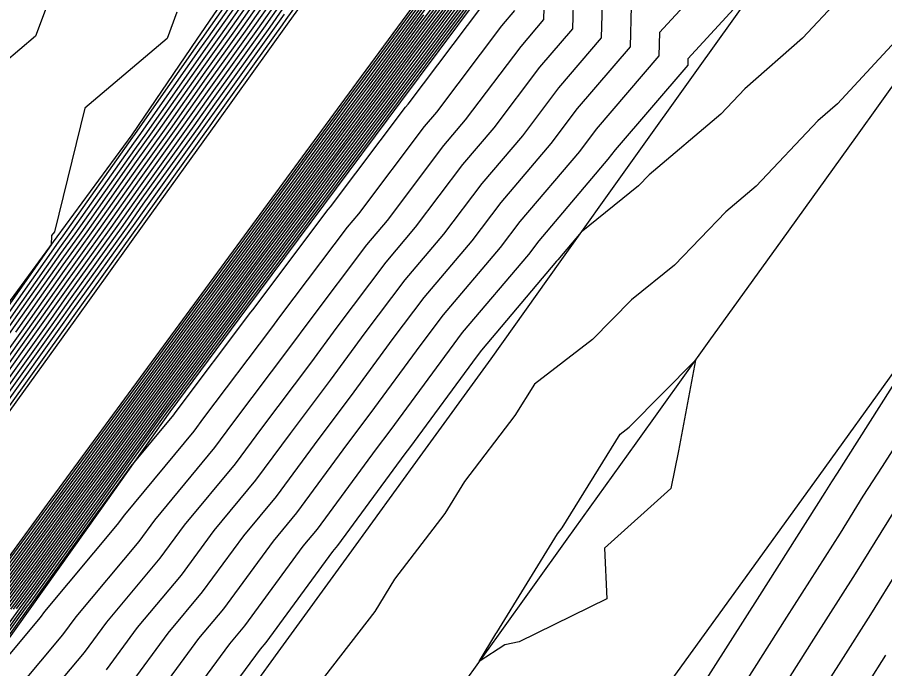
# Model space of a CAD drawing. Extents: x 2188792 to 2191981, y 386090 to 389710.
# Drawn here: x 2189164.6 to 2189228.3, y 386313.4 to 386361.3 of the extents above; entities that cross this region are included whole.
import ezdxf

# ---------------------------------------------------------------- set-up
doc = ezdxf.new("R2010")
doc.units = 0
for name, color, linetype in [('DTM Contours Major', 7, 'Continuous'), ('DTM Contours Minor', 7, 'Continuous'), ('PH Exist DTM Breakline', 7, 'Continuous')]:
    doc.layers.add(name, color=color, linetype=linetype)

msp = doc.modelspace()

# ---------------------------------------------------------------- linework, layer by layer
at = {"layer": 'DTM Contours Major'}
for points in [[(2189229.696, 386369.292), (2189227.003, 386366.505), (2189224.84, 386362.554), (2189222.227, 386359.733), (2189217.981, 386356.008), (2189216.217, 386354.138), (2189210.959, 386349.691), (2189210.179, 386348.881), (2189205.975, 386345.476), (2189204.257, 386343.455), (2189204.178, 386343.351), (2189198.656, 386336.818), (2189198.335, 386336.391), (2189193.381, 386329.643), (2189193.041, 386329.191), (2189188.103, 386322.465), (2189187.731, 386322.018), (2189182.822, 386315.334), (2189182.415, 386314.846), (2189177.536, 386308.208)], [(2189182.841, 386365.837), (2189178.6, 386359.792), (2189177.97, 386358.913), (2189173.632, 386352.726), (2189173.116, 386352.006), (2189168.371, 386345.282), (2189167.682, 386344.32), (2189163.115, 386337.852)], [(2189205.491, 386365.926), (2189205.337, 386360.423), (2189202.925, 386357.604), (2189199.567, 386353.145), (2189197.279, 386350.454), (2189193.805, 386345.838), (2189191.63, 386343.265), (2189188.048, 386338.505), (2189186.108, 386335.862), (2189182.506, 386331.077), (2189180.582, 386328.456), (2189176.838, 386323.948), (2189175.058, 386321.525), (2189171.133, 386316.824), (2189169.509, 386314.613), (2189165.389, 386309.705)], [(2189183.45, 386363.862), (2189180.86, 386360.171), (2189178.452, 386356.81), (2189175.806, 386353.035), (2189173.464, 386349.767), (2189170.572, 386345.668), (2189168.123, 386342.25), (2189165.341, 386338.31), (2189162.792, 386334.752)], [(2189162.818, 386317.776), (2189166.314, 386322.542), (2189168.314, 386325.317), (2189171.768, 386330.027), (2189173.802, 386332.851), (2189177.215, 386337.504), (2189179.465, 386340.527), (2189182.873, 386345.172), (2189185.128, 386348.202), (2189188.53, 386352.84), (2189190.791, 386355.877), (2189194.187, 386360.507), (2189196.454, 386363.552)], [(2189160.469, 386311.568), (2189164.964, 386317.804), (2189165.664, 386318.758), (2189170.229, 386325.094), (2189170.841, 386325.929), (2189175.479, 386332.368), (2189176.002, 386333.08), (2189181.128, 386339.967), (2189181.642, 386340.669), (2189186.776, 386347.566), (2189187.283, 386348.257), (2189192.424, 386355.164), (2189192.923, 386355.844), (2189198.073, 386362.762)], [(2189161.746, 386317.763), (2189166.639, 386324.433), (2189167.356, 386325.429), (2189172.232, 386332.076), (2189172.964, 386333.092), (2189177.822, 386339.715), (2189178.634, 386340.806), (2189183.488, 386347.423), (2189184.304, 386348.52), (2189189.153, 386355.131), (2189189.974, 386356.234), (2189194.819, 386362.839)], [(2189163.891, 386317.79), (2189165.989, 386320.65), (2189169.271, 386325.206), (2189171.305, 386327.978), (2189174.641, 386332.609), (2189176.609, 386335.292), (2189180.296, 386340.247), (2189182.258, 386342.92), (2189185.952, 386347.884), (2189187.906, 386350.548), (2189191.608, 386355.521), (2189193.555, 386358.176), (2189197.263, 386363.157)], [(2189184.059, 386361.887), (2189183.121, 386360.549), (2189178.934, 386354.706), (2189177.979, 386353.343), (2189173.813, 386347.528), (2189172.773, 386346.054), (2189168.564, 386340.179), (2189167.567, 386338.768), (2189163.319, 386332.838)], [(2189217.418, 386311.434), (2189221.073, 386317.188), (2189225.002, 386323.376), (2189226.685, 386326.091), (2189228.094, 386328.257), (2189231.757, 386334.023)]]:
    msp.add_lwpolyline(points, dxfattribs=at)
at = {"layer": 'DTM Contours Minor'}
for points in [[(2189226.192, 386392.461), (2189219.68, 386384.268), (2189217.98, 386382.859), (2189216.614, 386380.73), (2189215.575, 386376.537), (2189213.64, 386373.767), (2189212.002, 386370.516), (2189213.28, 386366.03), (2189209.648, 386362.069), (2189209.565, 386359.09), (2189205.695, 386354.565), (2189203.755, 386351.988), (2189200.07, 386347.654), (2189197.954, 386344.843), (2189194.44, 386340.686), (2189192.163, 386337.659), (2189189.017, 386333.374), (2189186.72, 386330.322), (2189183.59, 386326.06), (2189181.195, 386323.176), (2189178.163, 386319.048), (2189175.646, 386316.033), (2189172.72, 386312.051)], [(2189208.151, 386390.956), (2189213.898, 386384.275), (2189213.492, 386382.31), (2189212.156, 386380.229), (2189211.816, 386378.856), (2189208.411, 386373.982), (2189208.16, 386373.484), (2189210.082, 386366.737), (2189207.57, 386363.998), (2189207.451, 386359.757), (2189204.31, 386356.085), (2189201.661, 386352.567), (2189198.675, 386349.054), (2189195.879, 386345.341), (2189193.035, 386341.976), (2189190.106, 386338.082), (2189187.562, 386334.618), (2189184.613, 386330.699), (2189182.086, 386327.258), (2189179.016, 386323.562), (2189176.611, 386320.287), (2189173.39, 386316.428), (2189171.114, 386313.332)], [(2189228.919, 386388.729), (2189224.992, 386383.789), (2189222.18, 386381.458), (2189221.431, 386380.063), (2189219.966, 386376.767), (2189219.334, 386374.217), (2189218.87, 386373.552), (2189215.845, 386367.548), (2189216.479, 386365.323), (2189211.727, 386360.141), (2189211.679, 386358.423), (2189207.08, 386353.046), (2189205.848, 386351.41), (2189201.466, 386346.255), (2189200.029, 386344.346), (2189195.846, 386339.397), (2189194.22, 386337.236), (2189190.472, 386332.13), (2189188.827, 386329.945), (2189185.095, 386324.861), (2189183.374, 386322.79), (2189179.716, 386317.81), (2189177.902, 386315.637), (2189174.325, 386310.77)], [(2189229.343, 386382.513), (2189226.765, 386377.716), (2189225.902, 386375.775), (2189223.417, 386371.292), (2189220.021, 386365.167), (2189219.708, 386364.594), (2189219.668, 386364.551), (2189219.417, 386364.331), (2189213.806, 386358.212), (2189213.794, 386357.756), (2189208.465, 386351.527), (2189207.942, 386350.831), (2189202.861, 386344.855), (2189202.104, 386343.848), (2189197.251, 386338.107), (2189196.278, 386336.813), (2189191.926, 386330.886), (2189190.934, 386329.568), (2189186.599, 386323.663), (2189185.553, 386322.404), (2189181.269, 386316.572), (2189180.158, 386315.242), (2189175.931, 386309.489)], [(2189169.553, 386369.555), (2189165.937, 386359.875), (2189163.634, 386357.926)], [(2189203.412, 386367.855), (2189203.222, 386361.09), (2189201.541, 386359.124), (2189197.474, 386353.724), (2189195.884, 386351.853), (2189191.73, 386346.335), (2189190.225, 386344.554), (2189185.991, 386338.928), (2189184.653, 386337.106), (2189180.399, 386331.454), (2189179.078, 386329.655), (2189174.659, 386324.334), (2189173.505, 386322.763), (2189168.877, 386317.219), (2189167.903, 386315.894), (2189163.048, 386310.11)], [(2189189.202, 386367.935), (2189184.303, 386361.097), (2189184.025, 386360.701), (2189179.127, 386353.864), (2189178.848, 386353.467), (2189173.952, 386346.632), (2189173.653, 386346.208), (2189168.74, 386339.351), (2189168.458, 386338.951), (2189163.53, 386332.073)], [(2189182.719, 386366.233), (2189178.148, 386359.717), (2189177.874, 386359.334), (2189173.198, 386352.665), (2189173.046, 386352.454), (2189167.931, 386345.205), (2189167.594, 386344.734), (2189162.67, 386337.76)], [(2189182.962, 386365.442), (2189179.052, 386359.868), (2189178.067, 386358.493), (2189174.067, 386352.788), (2189173.186, 386351.558), (2189168.811, 386345.359), (2189167.77, 386343.906), (2189163.56, 386337.943)], [(2189183.084, 386365.047), (2189179.504, 386359.944), (2189178.163, 386358.072), (2189174.502, 386352.85), (2189173.255, 386351.11), (2189169.251, 386345.436), (2189167.858, 386343.492), (2189164.006, 386338.035)], [(2189183.206, 386364.652), (2189179.956, 386360.02), (2189178.259, 386357.651), (2189174.936, 386352.911), (2189173.325, 386350.662), (2189169.692, 386345.514), (2189167.946, 386343.078), (2189164.451, 386338.127)], [(2189183.328, 386364.257), (2189180.408, 386360.095), (2189178.356, 386357.23), (2189175.371, 386352.973), (2189173.395, 386350.215), (2189170.132, 386345.591), (2189168.035, 386342.664), (2189164.896, 386338.218), (2189162.686, 386335.134)], [(2189161.316, 386317.757), (2189166.769, 386325.19), (2189166.973, 386325.474), (2189172.417, 386332.896), (2189172.628, 386333.189), (2189178.065, 386340.6), (2189178.302, 386340.918), (2189183.734, 386348.324), (2189183.975, 386348.648), (2189189.403, 386356.048), (2189189.648, 386356.377), (2189195.072, 386363.771)], [(2189161.531, 386317.76), (2189166.704, 386324.812), (2189167.165, 386325.451), (2189172.325, 386332.486), (2189172.796, 386333.141), (2189177.943, 386340.158), (2189178.468, 386340.862), (2189183.611, 386347.874), (2189184.139, 386348.584), (2189189.278, 386355.589), (2189189.811, 386356.306), (2189194.945, 386363.305)], [(2189162.604, 386317.774), (2189166.379, 386322.92), (2189168.122, 386325.34), (2189171.861, 386330.437), (2189173.635, 386332.899), (2189177.337, 386337.946), (2189179.299, 386340.583), (2189182.996, 386345.622), (2189184.963, 386348.266), (2189188.655, 386353.298), (2189190.628, 386355.949), (2189194.313, 386360.973), (2189196.292, 386363.631)], [(2189183.572, 386363.467), (2189181.312, 386360.247), (2189178.549, 386356.389), (2189176.24, 386353.097), (2189173.534, 386349.319), (2189171.012, 386345.745), (2189168.211, 386341.835), (2189165.787, 386338.402), (2189162.897, 386334.369)], [(2189163.033, 386317.779), (2189166.249, 386322.163), (2189168.505, 386325.295), (2189171.676, 386329.617), (2189173.97, 386332.802), (2189177.094, 386337.061), (2189179.631, 386340.471), (2189182.75, 386344.722), (2189185.293, 386348.139), (2189188.405, 386352.381), (2189190.954, 386355.806), (2189194.061, 386360.041), (2189196.616, 386363.473)], [(2189163.247, 386317.782), (2189166.184, 386321.785), (2189168.697, 386325.273), (2189171.583, 386329.208), (2189174.138, 386332.754), (2189176.973, 386336.619), (2189179.798, 386340.415), (2189182.627, 386344.271), (2189185.458, 386348.075), (2189188.28, 386351.923), (2189191.118, 386355.735), (2189193.934, 386359.575), (2189196.778, 386363.394)], [(2189163.462, 386317.785), (2189166.119, 386321.407), (2189168.888, 386325.25), (2189171.49, 386328.798), (2189174.305, 386332.706), (2189176.851, 386336.177), (2189179.964, 386340.359), (2189182.504, 386343.821), (2189185.623, 386348.011), (2189188.156, 386351.465), (2189191.281, 386355.663), (2189193.808, 386359.108), (2189196.939, 386363.315)], [(2189163.676, 386317.788), (2189166.054, 386321.028), (2189169.08, 386325.228), (2189171.398, 386328.388), (2189174.473, 386332.658), (2189176.73, 386335.734), (2189180.13, 386340.303), (2189182.381, 386343.371), (2189185.787, 386347.948), (2189188.031, 386351.006), (2189191.444, 386355.592), (2189193.682, 386358.642), (2189197.101, 386363.236)], [(2189160.431, 386311.22), (2189165.178, 386317.807), (2189165.599, 386318.38), (2189170.42, 386325.072), (2189170.749, 386325.52), (2189175.647, 386332.319), (2189175.88, 386332.638), (2189181.294, 386339.911), (2189181.519, 386340.218), (2189186.941, 386347.502), (2189187.158, 386347.798), (2189192.588, 386355.092), (2189192.797, 386355.378), (2189198.234, 386362.683)], [(2189160.507, 386311.916), (2189164.749, 386317.801), (2189165.729, 386319.137), (2189170.037, 386325.116), (2189170.934, 386326.339), (2189175.311, 386332.416), (2189176.123, 386333.523), (2189180.961, 386340.023), (2189181.765, 386341.119), (2189186.611, 386347.629), (2189187.408, 386348.715), (2189192.261, 386355.235), (2189193.05, 386356.31), (2189197.911, 386362.841)], [(2189183.693, 386363.072), (2189181.765, 386360.322), (2189178.645, 386355.968), (2189176.675, 386353.158), (2189173.604, 386348.871), (2189171.452, 386345.822), (2189168.299, 386341.421), (2189166.232, 386338.493), (2189163.003, 386333.986)], [(2189183.815, 386362.677), (2189182.217, 386360.398), (2189178.742, 386355.547), (2189177.11, 386353.22), (2189173.673, 386348.423), (2189171.892, 386345.9), (2189168.387, 386341.007), (2189166.677, 386338.585), (2189163.108, 386333.604)], [(2189164.106, 386317.793), (2189165.924, 386320.272), (2189169.463, 386325.183), (2189171.212, 386327.569), (2189174.808, 386332.561), (2189176.487, 386334.85), (2189180.463, 386340.191), (2189182.134, 386342.47), (2189186.117, 386347.82), (2189187.782, 386350.09), (2189191.771, 386355.449), (2189193.429, 386357.709), (2189197.425, 386363.078)], [(2189164.32, 386317.796), (2189165.859, 386319.893), (2189169.654, 386325.161), (2189171.12, 386327.159), (2189174.976, 386332.513), (2189176.366, 386334.407), (2189180.629, 386340.135), (2189182.011, 386342.02), (2189186.282, 386347.757), (2189187.657, 386349.632), (2189191.934, 386355.378), (2189193.303, 386357.243), (2189197.587, 386362.999)], [(2189164.535, 386317.799), (2189165.794, 386319.515), (2189169.846, 386325.139), (2189171.027, 386326.749), (2189175.144, 386332.464), (2189176.244, 386333.965), (2189180.795, 386340.079), (2189181.888, 386341.569), (2189186.446, 386347.693), (2189187.532, 386349.173), (2189192.098, 386355.307), (2189193.176, 386356.777), (2189197.749, 386362.92)], [(2189160.393, 386310.873), (2189165.393, 386317.81), (2189165.534, 386318.002), (2189170.612, 386325.049), (2189170.656, 386325.11), (2189172.951, 386328.296), (2189176.07, 386332.051), (2189176.186, 386332.208), (2189181.744, 386339.594), (2189181.876, 386339.774), (2189187.414, 386347.133), (2189187.581, 386347.33), (2189193.093, 386354.653), (2189193.286, 386354.88), (2189198.771, 386362.163)], [(2189161.96, 386317.765), (2189166.574, 386324.055), (2189167.548, 386325.407), (2189172.139, 386331.666), (2189173.131, 386333.044), (2189177.701, 386339.273), (2189178.8, 386340.751), (2189183.365, 386346.973), (2189184.469, 386348.457), (2189189.029, 386354.673), (2189190.138, 386356.163), (2189194.693, 386362.372)], [(2189183.937, 386362.282), (2189182.669, 386360.474), (2189178.838, 386355.127), (2189177.544, 386353.282), (2189173.743, 386347.976), (2189172.333, 386345.977), (2189168.476, 386340.593), (2189167.122, 386338.676), (2189163.214, 386333.221)], [(2189160.708, 386310.516), (2189166.298, 386317.175), (2189166.621, 386317.615), (2189171.952, 386324.001), (2189172.48, 386324.72), (2189177.574, 386330.853), (2189178.293, 386331.831), (2189183.198, 386338.35), (2189183.934, 386339.351), (2189188.819, 386345.844), (2189189.655, 386346.833), (2189194.488, 386353.253), (2189195.38, 386354.302), (2189200.156, 386360.643), (2189201.108, 386361.757)], [(2189162.175, 386317.768), (2189166.509, 386323.677), (2189167.739, 386325.384), (2189172.047, 386331.257), (2189173.299, 386332.996), (2189177.579, 386338.831), (2189178.967, 386340.695), (2189183.242, 386346.523), (2189184.634, 386348.393), (2189188.904, 386354.215), (2189190.301, 386356.091), (2189194.566, 386361.906)], [(2189176.307, 386361.63), (2189175.585, 386359.699), (2189169.551, 386354.592), (2189167.32, 386345.504), (2189167.114, 386345.24), (2189167.087, 386344.556), (2189162.225, 386337.668)], [(2189162.389, 386317.771), (2189166.444, 386323.298), (2189167.931, 386325.362), (2189171.954, 386330.847), (2189173.467, 386332.947), (2189177.458, 386338.388), (2189179.133, 386340.639), (2189183.119, 386346.072), (2189184.799, 386348.329), (2189188.779, 386353.756), (2189190.464, 386356.02), (2189194.44, 386361.44)], [(2189184.181, 386361.492), (2189183.573, 386360.625), (2189179.031, 386354.285), (2189178.414, 386353.405), (2189173.882, 386347.08), (2189173.213, 386346.131), (2189168.652, 386339.765), (2189168.013, 386338.86), (2189163.424, 386332.456)], [(2189229.972, 386360.514), (2189224.786, 386354.915), (2189223.342, 386353.648), (2189218.816, 386348.848), (2189216.585, 386346.961), (2189212.823, 386343.054), (2189209.667, 386340.497), (2189206.802, 386337.593), (2189202.544, 386334.319), (2189201.109, 386332.005), (2189197.408, 386327.158), (2189195.969, 386324.812), (2189192.276, 386319.995), (2189190.834, 386317.613), (2189187.15, 386312.83)], [(2189209.498, 386331.147), (2189214.369, 386336.085), (2189213.125, 386329.421), (2189212.55, 386326.657), (2189207.689, 386322.263), (2189207.859, 386318.558), (2189201.432, 386315.396), (2189200.383, 386315.155), (2189198.493, 386313.95), (2189199.714, 386315.968), (2189199.793, 386316.071), (2189204.239, 386323.32), (2189204.579, 386323.766), (2189208.846, 386330.645), (2189209.498, 386331.147)], [(2189224.374, 386327.152), (2189224.781, 386327.777), (2189229.464, 386335.149)], [(2189214.611, 386311.759), (2189219.081, 386318.798), (2189223.889, 386326.368), (2189224.374, 386327.152)], [(2189220.226, 386311.109), (2189223.064, 386315.578), (2189226.116, 386320.384), (2189228.995, 386325.029)], [(2189223.033, 386310.784), (2189225.055, 386313.968), (2189227.229, 386317.391), (2189231.306, 386323.968)], [(2189227.047, 386312.357), (2189228.343, 386314.399)]]:
    msp.add_lwpolyline(points, dxfattribs=at)
at = {"layer": 'PH Exist DTM Breakline'}
for points in [[(2189151.251, 386227.457), (2189156.424, 386234.716), (2189161.597, 386241.975), (2189166.771, 386249.234), (2189171.944, 386256.493), (2189177.118, 386263.752), (2189182.291, 386271.011), (2189187.464, 386278.271), (2189192.417, 386285.023), (2189197.37, 386291.776), (2189202.322, 386298.529), (2189207.275, 386305.282), (2189212.228, 386312.035), (2189217.832, 386319.809), (2189223.437, 386327.583), (2189229.041, 386335.357), (2189234.646, 386343.131), (2189240.251, 386350.905), (2189245.24, 386357.86), (2189250.23, 386364.816), (2189255.22, 386371.771), (2189260.21, 386378.727), (2189265.2, 386385.683), (2189270.19, 386392.638)], [(2189238.445, 386390.471), (2189233.061, 386383.061), (2189228.583, 386376.916), (2189224.105, 386370.771), (2189219.627, 386364.626), (2189214.558, 386357.515), (2189209.488, 386350.404), (2189204.419, 386343.293), (2189199.349, 386336.182), (2189194.14, 386328.994), (2189188.93, 386321.806), (2189183.721, 386314.617), (2189178.511, 386307.429), (2189173.302, 386300.241), (2189168.093, 386293.053), (2189163.033, 386286.01), (2189157.973, 386278.966), (2189152.914, 386271.923), (2189147.854, 386264.88), (2189142.795, 386257.837), (2189137.735, 386250.794), (2189132.675, 386243.751)], [(2189252.275, 386388.82), (2189247.25, 386381.851), (2189242.226, 386374.882), (2189236.852, 386367.399), (2189231.479, 386359.915), (2189226.106, 386352.431), (2189220.733, 386344.948), (2189215.359, 386337.464), (2189209.986, 386329.981), (2189204.931, 386322.931), (2189199.876, 386315.88), (2189194.822, 386308.83), (2189189.767, 386301.78), (2189184.712, 386294.73), (2189179.657, 386287.68), (2189174.248, 386280.304), (2189168.838, 386272.929), (2189163.428, 386265.553), (2189158.019, 386258.178), (2189152.609, 386250.802), (2189147.2, 386243.427), (2189141.79, 386236.051)], [(2189109.198, 386263.434), (2189113.802, 386270.076), (2189118.406, 386276.718), (2189123.01, 386283.36), (2189128.183, 386290.512), (2189133.356, 386297.664), (2189137.763, 386303.899), (2189142.17, 386310.135), (2189146.577, 386316.37), (2189150.984, 386322.606), (2189156.493, 386330.114), (2189162.001, 386337.622), (2189167.509, 386345.131), (2189173.018, 386352.639), (2189177.799, 386359.658), (2189182.581, 386366.678), (2189187.363, 386373.697), (2189194.449, 386383.956), (2189198.924, 386388.512)], [(2189203.488, 386388.177), (2189205.78, 386387.086), (2189208.465, 386383.812), (2189209.986, 386379.985), (2189207.464, 386374.021), (2189202.905, 386368.325), (2189198.347, 386362.628), (2189192.706, 386355.041), (2189187.065, 386347.454), (2189181.423, 386339.867), (2189175.782, 386332.28), (2189170.642, 386325.046), (2189165.501, 386317.811), (2189160.36, 386310.576), (2189155.219, 386303.342), (2189150.079, 386296.107), (2189145.09, 386289.11), (2189140.102, 386282.112), (2189135.114, 386275.115), (2189130.125, 386268.118), (2189125.137, 386261.121), (2189120.149, 386254.123)], [(2189161.148, 386317.755), (2189166.82, 386325.491), (2189172.493, 386333.228), (2189178.165, 386340.965), (2189183.837, 386348.701), (2189189.509, 386356.438), (2189195.181, 386364.174), (2189200.853, 386371.911), (2189206.525, 386379.647), (2189206.662, 386381.326), (2189205.573, 386382.792), (2189204.568, 386383.615), (2189203.404, 386383.981), (2189201.696, 386383.705), (2189200, 386382.505), (2189194.802, 386375.258), (2189189.603, 386368.011), (2189184.405, 386360.765), (2189179.207, 386353.518), (2189174.008, 386346.271), (2189168.81, 386339.024), (2189163.611, 386331.777)]]:
    msp.add_lwpolyline(points, dxfattribs=at)

doc.saveas('drawing.dxf')
